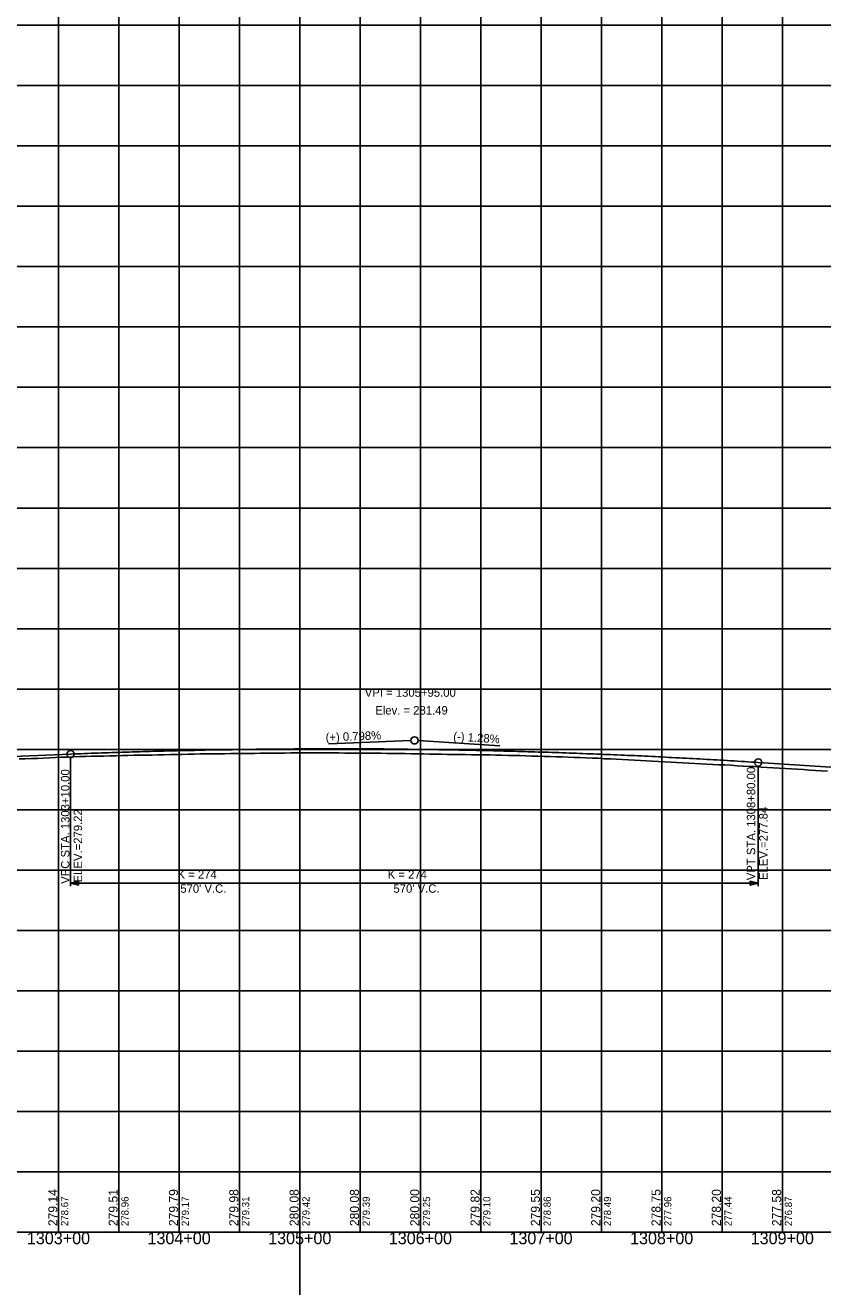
# Model space of a CAD drawing. Extents: x -90830 to 2015517, y -20856 to 836331.
# Drawn here: x 19196 to 19857, y -19432 to -18387 of the extents above; entities that cross this region are included whole.
import ezdxf

# ---------------------------------------------------------------- set-up
doc = ezdxf.new("R2010")
doc.units = 0
for name, color, linetype in [('Level 1', 7, 'Continuous'), ('RD_DDB_GradeTX', 7, 'Continuous'), ('RD_DDB_Profile_Elev', 7, 'Continuous'), ('RD_DDB_Profile_EX', 7, 'Continuous'), ('RD_DDB_Profile_Lbl', 7, 'Continuous'), ('RD_DDB_Profile_PR', 7, 'Continuous'), ('RD_DDB_StaTX', 7, 'Continuous'), ('RD_DDB_StripGrade', 7, 'Continuous'), ('RD_DDB_VCLbl', 7, 'Continuous'), ('RD_GPK_Profile_Cell', 7, 'Continuous'), ('RD_TX_Drainage', 7, 'Continuous')]:
    doc.layers.add(name, color=color, linetype=linetype)

msp = doc.modelspace()

# ---------------------------------------------------------------- linework, layer by layer
at = {"layer": 'Level 1'}
for p, q in [((19423.5, -12693.4), (19423.5, -20856.1)), ((19223.5, -17886.5), (19223.5, -18386.5)), ((19273.5, -17886.5), (19273.5, -18386.5)), ((19323.5, -17886.5), (19323.5, -18386.5)), ((19373.5, -17886.5), (19373.5, -18386.5)), ((19423.5, -17886.5), (19423.5, -18386.5)), ((19473.5, -17886.5), (19473.5, -18386.5)), ((19523.5, -17886.5), (19523.5, -18386.5)), ((19573.5, -17886.5), (19573.5, -18386.5)), ((19623.5, -17886.5), (19623.5, -18386.5)), ((19673.5, -17886.5), (19673.5, -18386.5)), ((19723.5, -17886.5), (19723.5, -18386.5)), ((19773.5, -17886.5), (19773.5, -18386.5)), ((19823.5, -17886.5), (19823.5, -18386.5)), ((19173.5, -18386.5), (20773.5, -18386.5)), ((19173.5, -18386.5), (20773.5, -18386.5)), ((19223.5, -18386.5), (19223.5, -18886.5)), ((19273.5, -18386.5), (19273.5, -18886.5)), ((19323.5, -18386.5), (19323.5, -18886.5)), ((19373.5, -18386.5), (19373.5, -18886.5)), ((19423.5, -18386.5), (19423.5, -18886.5)), ((19473.5, -18386.5), (19473.5, -18886.5)), ((19523.5, -18386.5), (19523.5, -18886.5)), ((19573.5, -18386.5), (19573.5, -18886.5)), ((19623.5, -18386.5), (19623.5, -18886.5)), ((19673.5, -18386.5), (19673.5, -18886.5)), ((19723.5, -18386.5), (19723.5, -18886.5)), ((19773.5, -18386.5), (19773.5, -18886.5)), ((19823.5, -18386.5), (19823.5, -18886.5)), ((19173.5, -18436.5), (20773.5, -18436.5)), ((19173.5, -18486.5), (20773.5, -18486.5)), ((19173.5, -18536.5), (20773.5, -18536.5)), ((19173.5, -18586.5), (20773.5, -18586.5)), ((19173.5, -18636.5), (20773.5, -18636.5)), ((19173.5, -18686.5), (20773.5, -18686.5)), ((19173.5, -18736.5), (20773.5, -18736.5)), ((19173.5, -18786.5), (20773.5, -18786.5)), ((19173.5, -18836.5), (20773.5, -18836.5)), ((19173.5, -18886.5), (20773.5, -18886.5)), ((19173.5, -18886.5), (20773.5, -18886.5)), ((19223.5, -18886.5), (19223.5, -19386.5)), ((19273.5, -18886.5), (19273.5, -19386.5)), ((19323.5, -18886.5), (19323.5, -19386.5)), ((19373.5, -18886.5), (19373.5, -19386.5)), ((19423.5, -18886.5), (19423.5, -19386.5)), ((19473.5, -18886.5), (19473.5, -19386.5)), ((19523.5, -18886.5), (19523.5, -19386.5)), ((19573.5, -18886.5), (19573.5, -19386.5)), ((19623.5, -18886.5), (19623.5, -19386.5)), ((19673.5, -18886.5), (19673.5, -19386.5)), ((19723.5, -18886.5), (19723.5, -19386.5)), ((19773.5, -18886.5), (19773.5, -19386.5)), ((19823.5, -18886.5), (19823.5, -19386.5)), ((19173.5, -18936.5), (20773.5, -18936.5)), ((19173.5, -18986.5), (20773.5, -18986.5)), ((19173.5, -19036.5), (20773.5, -19036.5)), ((19173.5, -19086.5), (20773.5, -19086.5)), ((19173.5, -19136.5), (20773.5, -19136.5)), ((19173.5, -19186.5), (20773.5, -19186.5)), ((19173.5, -19236.5), (20773.5, -19236.5)), ((19173.5, -19286.5), (20773.5, -19286.5)), ((19173.5, -19336.5), (20773.5, -19336.5)), ((19173.5, -19386.5), (20773.5, -19386.5))]:
    msp.add_line(p, q, dxfattribs=at)
at = {"layer": 'RD_DDB_GradeTX'}
for p, q in [((19447.5, -18981.9), (19515.5, -18979.2)), ((19589.3, -18983.6), (19521.5, -18979.2))]:
    msp.add_line(p, q, dxfattribs=at)
msp.add_circle((19518.5, -18979), 3, dxfattribs=at)
at = {"layer": 'RD_DDB_Profile_EX'}
for points in [[(19190.9, -18994.4), (19195.9, -18994.3), (19200.9, -18994.1), (19205.9, -18994), (19210.9, -18993.7), (19215.9, -18993.5), (19220.9, -18993.3), (19225.9, -18993), (19230.9, -18992.9), (19235.9, -18992.7), (19240.9, -18992.5), (19245.9, -18992.3), (19250.9, -18992.2), (19255.9, -18992.1), (19260.9, -18992), (19265.9, -18991.9), (19270.9, -18991.8), (19275.9, -18991.6), (19280.9, -18991.5), (19285.9, -18991.4), (19290.9, -18991.3), (19295.9, -18991.2), (19300.9, -18991.2), (19305.9, -18991.1), (19310.9, -18990.9), (19315.9, -18990.8), (19320.9, -18990.7), (19325.9, -18990.6), (19330.9, -18990.5), (19335.9, -18990.4), (19340.9, -18990.3), (19345.9, -18990.3), (19350.9, -18990.2), (19355.9, -18990.1), (19360.9, -18990.1), (19365.9, -18990), (19370.9, -18990), (19375.9, -18989.9), (19380.9, -18989.8), (19385.9, -18989.8), (19390.9, -18989.7), (19395.9, -18989.6), (19400.9, -18989.6), (19405.9, -18989.5), (19410.9, -18989.5), (19415.9, -18989.4), (19420.9, -18989.4), (19425.9, -18989.4), (19430.9, -18989.4), (19435.9, -18989.4), (19440.9, -18989.4), (19445.9, -18989.4), (19450.9, -18989.4), (19455.9, -18989.4), (19460.9, -18989.5), (19465.9, -18989.5), (19470.9, -18989.5), (19475.9, -18989.6), (19480.9, -18989.6), (19485.9, -18989.6), (19490.9, -18989.7), (19495.9, -18989.8), (19500.9, -18989.9), (19505.9, -18990), (19510.9, -18990), (19515.9, -18990.1), (19520.9, -18990.2), (19525.9, -18990.3), (19530.9, -18990.4), (19535.9, -18990.5), (19540.9, -18990.5), (19545.9, -18990.6)], [(19545.9, -18990.6), (19550.9, -18990.7), (19555.9, -18990.7), (19560.9, -18990.8), (19565.9, -18990.9), (19570.9, -18991), (19575.9, -18991.1), (19580.9, -18991.1), (19585.9, -18991.2), (19590.9, -18991.3), (19595.9, -18991.5), (19600.9, -18991.6), (19605.9, -18991.7), (19610.9, -18991.8), (19615.9, -18992), (19620.9, -18992.1), (19625.9, -18992.3), (19630.9, -18992.4), (19635.9, -18992.6), (19640.9, -18992.7), (19645.9, -18992.9), (19650.9, -18993.1), (19655.9, -18993.3), (19660.9, -18993.5), (19665.9, -18993.7), (19670.9, -18993.9), (19675.9, -18994.2), (19680.9, -18994.4), (19685.9, -18994.7), (19690.9, -18994.9), (19695.9, -18995.2), (19700.9, -18995.5), (19705.9, -18995.7), (19710.9, -18996), (19715.9, -18996.3), (19720.9, -18996.6), (19725.9, -18996.9), (19730.9, -18997.1), (19735.9, -18997.4), (19740.9, -18997.7), (19745.9, -18997.9), (19750.9, -18998.2), (19755.9, -18998.4), (19760.9, -18998.7), (19765.9, -18998.9), (19770.9, -18999.2), (19775.9, -18999.4), (19780.9, -18999.7), (19785.9, -19000), (19790.9, -19000.3), (19795.9, -19000.6), (19800.9, -19000.8), (19805.9, -19001.1), (19810.9, -19001.4), (19815.9, -19001.7), (19820.9, -19002), (19825.9, -19002.3), (19830.9, -19002.6), (19835.9, -19002.9), (19840.9, -19003.2), (19845.9, -19003.6), (19850.9, -19003.9), (19855.9, -19004.2), (19860.9, -19004.6)]]:
    msp.add_lwpolyline(points, dxfattribs=at)
at = {"layer": 'RD_DDB_Profile_PR'}
for p, q in [((18628.5, -19014.6), (19233.5, -18990.4)), ((19803.5, -18997.3), (21178.5, -19085.6))]:
    msp.add_line(p, q, dxfattribs=at)
msp.add_spline([(19233.5, -18990.4), (19244.9, -18990), (19256.3, -18989.5), (19267.7, -18989.2), (19279.1, -18988.8), (19290.5, -18988.4), (19301.9, -18988.1), (19313.3, -18987.8), (19324.7, -18987.5), (19336.1, -18987.3), (19347.5, -18987), (19358.9, -18986.8), (19370.3, -18986.7), (19381.7, -18986.5), (19393.1, -18986.4), (19404.5, -18986.3), (19415.9, -18986.2), (19427.3, -18986.1), (19438.7, -18986.1), (19450.1, -18986), (19461.5, -18986.1), (19472.9, -18986.1), (19484.3, -18986.1), (19495.7, -18986.2), (19507.1, -18986.3), (19518.5, -18986.5), (19529.9, -18986.6), (19541.3, -18986.8), (19552.7, -18987), (19564.1, -18987.2), (19575.5, -18987.4), (19586.9, -18987.7), (19598.3, -18988), (19609.7, -18988.3), (19621.1, -18988.7), (19632.5, -18989), (19643.9, -18989.4), (19655.3, -18989.8), (19666.7, -18990.3), (19678.1, -18990.7), (19689.5, -18991.2), (19700.9, -18991.7), (19712.3, -18992.2), (19723.7, -18992.8), (19735.1, -18993.4), (19746.5, -18994), (19757.9, -18994.6), (19769.3, -18995.2), (19780.7, -18995.9), (19792.1, -18996.6), (19803.5, -18997.3)], degree=3, dxfattribs=at)
at = {"layer": 'RD_DDB_VCLbl'}
for p, q in [((19233.5, -19099.8), (19233.5, -18993.4)), ((19803.5, -19099.8), (19803.5, -19000.3)), ((19233.5, -19097.3), (19803.5, -19097.3))]:
    msp.add_line(p, q, dxfattribs=at)
for centre in [(19233.5, -18990.4), (19803.5, -18997.3)]:
    msp.add_circle(centre, 3, dxfattribs=at)
at = {"layer": 'RD_GPK_Profile_Cell'}
msp.add_line((4823.5, -19386.5), (75223.5, -19386.5), dxfattribs=at)
at = {"layer": 'RD_TX_Drainage'}
for points in [[(19240.1, -19099), (19233.5, -19097.3), (19240.1, -19095.7)], [(19796.9, -19095.7), (19803.5, -19097.3), (19796.9, -19099)]]:
    msp.add_lwpolyline(points, close=True, dxfattribs=at)

# ---------------------------------------------------------------- texts
at = {"layer": 'RD_DDB_GradeTX'}
for s, rotation, p in [('(+) 0.798%', 2.2862, (19445, -18980)), ('(-) 1.28%', 356.3274, (19550.5, -18979.1))]:
    msp.add_text(s, height=7, rotation=rotation, dxfattribs=at).set_placement(p)
at = {"layer": 'RD_DDB_Profile_Elev'}
for s, p in [('279.14', (19222.5, -19381.5)), ('279.51', (19272.5, -19381.5)), ('279.79', (19322.5, -19381.5)), ('279.98', (19372.5, -19381.5)), ('280.08', (19422.5, -19381.5)), ('280.08', (19472.5, -19381.5)), ('280.00', (19522.5, -19381.5)), ('279.82', (19572.5, -19381.5)), ('279.55', (19622.5, -19381.5)), ('279.20', (19672.5, -19381.5)), ('278.75', (19722.5, -19381.5)), ('278.20', (19772.5, -19381.5)), ('277.58', (19822.5, -19381.5))]:
    msp.add_text(s, height=7.5, rotation=90, dxfattribs=at).set_placement(p)
at = {"layer": 'RD_DDB_Profile_Lbl'}
for s, p in [('VPI = 1305+95.00', (19477.3, -18942.9)), ('Elev. = 281.49', (19486, -18957.6))]:
    msp.add_text(s, height=7, dxfattribs=at).set_placement(p)
at = {"layer": 'RD_DDB_StaTX'}
for s, p in [('1303+00', (19197.2, -19396.5)), ('1304+00', (19297.2, -19396.5)), ('1305+00', (19397.2, -19396.5)), ('1306+00', (19497.2, -19396.5)), ('1307+00', (19597.2, -19396.5)), ('1308+00', (19697.2, -19396.5)), ('1309+00', (19797.2, -19396.5))]:
    msp.add_text(s, height=10, dxfattribs=at).set_placement(p)
at = {"layer": 'RD_DDB_StripGrade'}
for s, height, p in [('VPT STA. 1308+80.00 ', 7, (19801, -19094.9)), ('VPC STA. 1303+10.00 ', 7, (19232.5, -19097.9)), ('ELEV.=279.22', 7, (19243, -19096.7)), ('ELEV.=277.84', 7, (19811.2, -19094.7)), ('278.67', 6, (19231.5, -19381.5)), ('278.96', 6, (19281.5, -19381.5)), ('279.17', 6, (19331.5, -19381.5)), ('279.31', 6, (19381.5, -19381.5)), ('279.42', 6, (19431.5, -19381.5)), ('279.39', 6, (19481.5, -19381.5)), ('279.25', 6, (19531.5, -19381.5)), ('279.10', 6, (19581.5, -19381.5)), ('278.86', 6, (19631.5, -19381.5)), ('278.49', 6, (19681.5, -19381.5)), ('277.96', 6, (19731.5, -19381.5)), ('277.44', 6, (19781.5, -19381.5)), ('276.87', 6, (19831.5, -19381.5))]:
    msp.add_text(s, height=height, rotation=90, dxfattribs=at).set_placement(p)
at = {"layer": 'RD_DDB_VCLbl'}
for s, p in [('K = 274', (19322.1, -19093.6)), ('K = 274', (19496.3, -19093.6)), ("570' V.C.", (19324.4, -19105.3)), ("570' V.C.", (19501.1, -19105.3))]:
    msp.add_text(s, height=7, dxfattribs=at).set_placement(p)

doc.saveas('drawing.dxf')
